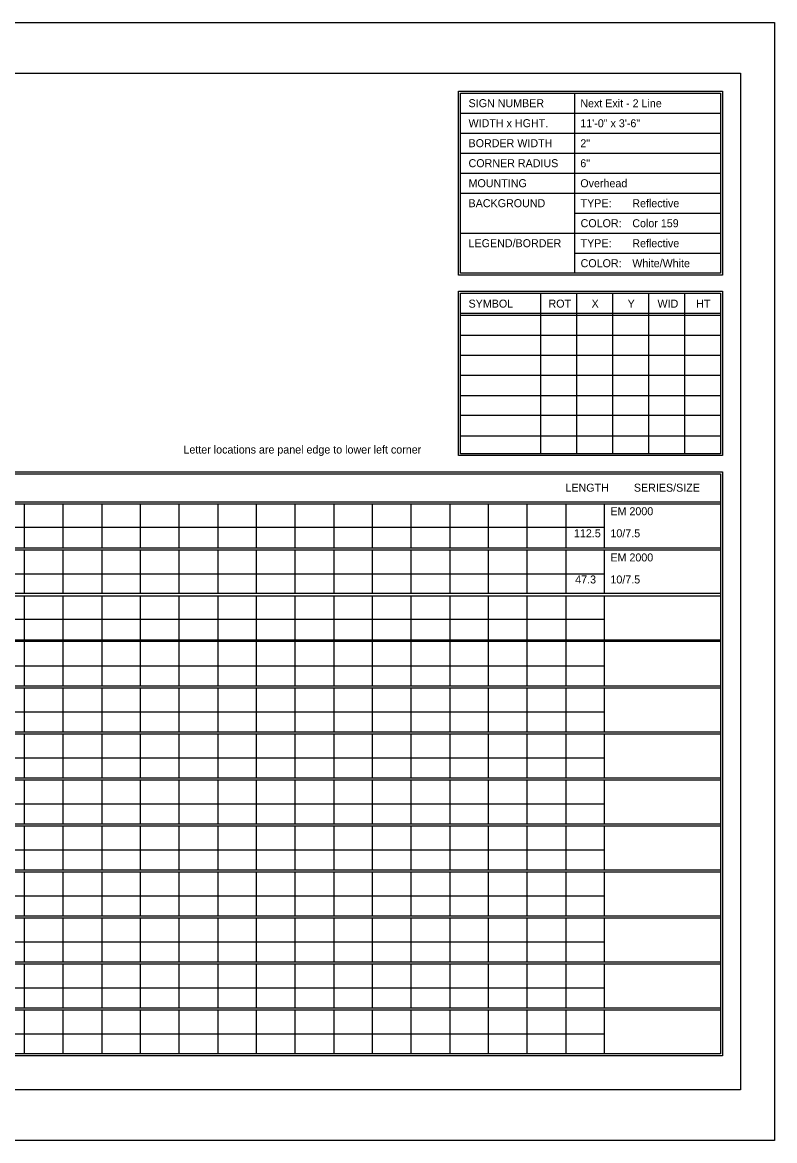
# Model space of a CAD drawing. Extents: x 1806251 to 1809821, y 414895 to 422886.
# Drawn here: x 1809679.34 to 1809684.89, y 415295.97 to 415304.23 of the extents above; entities that cross this region are included whole.
import ezdxf

# ---------------------------------------------------------------- set-up
doc = ezdxf.new("R2010")
doc.units = 0
doc.layers.add('GSSHT', color=7, linetype='Continuous')

msp = doc.modelspace()

# ---------------------------------------------------------------- linework, layer by layer
at = {"layer": 'GSSHT'}
for p, q in [((1809672.1349, 415304.2262), (1809684.8891, 415304.2262)), ((1809684.8891, 415304.2262), (1809684.8891, 415295.9725)), ((1809683.4126, 415303.7035), (1809683.4126, 415302.3747)), ((1809682.571, 415303.5559), (1809684.4905, 415303.5559)), ((1809682.571, 415303.4082), (1809684.4905, 415303.4082)), ((1809682.571, 415303.2606), (1809684.4905, 415303.2606)), ((1809682.571, 415303.1129), (1809684.4905, 415303.1129)), ((1809682.571, 415302.9653), (1809684.4905, 415302.9653)), ((1809683.4126, 415302.8176), (1809684.4905, 415302.8176)), ((1809682.571, 415302.67), (1809684.4905, 415302.67)), ((1809683.4126, 415302.5223), (1809684.4905, 415302.5223)), ((1809683.1616, 415302.227), (1809683.1616, 415301.0428)), ((1809683.4274, 415302.227), (1809683.4274, 415301.0428)), ((1809683.6931, 415302.227), (1809683.6931, 415301.0428)), ((1809683.9589, 415302.227), (1809683.9589, 415301.0428)), ((1809684.2247, 415302.227), (1809684.2247, 415301.0428)), ((1809682.571, 415302.0794), (1809684.4905, 415302.0794)), ((1809682.571, 415302.0646), (1809684.4905, 415302.0646)), ((1809682.571, 415301.9169), (1809684.4905, 415301.9169)), ((1809682.571, 415301.7693), (1809684.4905, 415301.7693)), ((1809682.571, 415301.6216), (1809684.4905, 415301.6216)), ((1809682.571, 415301.471), (1809684.4905, 415301.471)), ((1809682.571, 415301.3263), (1809684.4905, 415301.3263)), ((1809682.571, 415301.1757), (1809684.4905, 415301.1757)), ((1809672.7816, 415300.6885), (1809684.4905, 415300.6885)), ((1809672.7816, 415300.6737), (1809684.4905, 415300.6737)), ((1809679.3492, 415300.6737), (1809679.3492, 415300.3489)), ((1809679.6357, 415300.6737), (1809679.6357, 415300.3489)), ((1809679.9221, 415300.6737), (1809679.9221, 415300.3489)), ((1809680.2056, 415300.6737), (1809680.2056, 415300.3489)), ((1809680.492, 415300.6737), (1809680.492, 415300.3489)), ((1809680.7785, 415300.6737), (1809680.7785, 415300.3489)), ((1809681.062, 415300.6737), (1809681.062, 415300.3489)), ((1809681.3484, 415300.6737), (1809681.3484, 415300.3489)), ((1809681.6349, 415300.6737), (1809681.6349, 415300.3489)), ((1809681.9184, 415300.6737), (1809681.9184, 415300.3489)), ((1809682.2048, 415300.6737), (1809682.2048, 415300.3489)), ((1809682.4913, 415300.6737), (1809682.4913, 415300.3489)), ((1809682.7747, 415300.6737), (1809682.7747, 415300.3489)), ((1809683.0612, 415300.6737), (1809683.0612, 415300.3489)), ((1809683.3476, 415300.6737), (1809683.3476, 415300.3489)), ((1809683.6311, 415300.6737), (1809683.6311, 415300.3489)), ((1809672.7816, 415300.4995), (1809683.6311, 415300.4995)), ((1809672.7816, 415300.3489), (1809684.4905, 415300.3489)), ((1809672.7816, 415300.3341), (1809684.4905, 415300.3341)), ((1809679.3492, 415300.3341), (1809679.3492, 415300.0122)), ((1809679.6357, 415300.3341), (1809679.6357, 415300.0122)), ((1809679.9221, 415300.3341), (1809679.9221, 415300.0122)), ((1809680.2056, 415300.3341), (1809680.2056, 415300.0122)), ((1809680.492, 415300.3341), (1809680.492, 415300.0122)), ((1809680.7785, 415300.3341), (1809680.7785, 415300.0122)), ((1809681.062, 415300.3341), (1809681.062, 415300.0122)), ((1809681.3484, 415300.3341), (1809681.3484, 415300.0122)), ((1809681.6349, 415300.3341), (1809681.6349, 415300.0122)), ((1809681.9184, 415300.3341), (1809681.9184, 415300.0122)), ((1809682.2048, 415300.3341), (1809682.2048, 415300.0122)), ((1809682.4913, 415300.3341), (1809682.4913, 415300.0122)), ((1809682.7747, 415300.3341), (1809682.7747, 415300.0122)), ((1809683.0612, 415300.3341), (1809683.0612, 415300.0122)), ((1809683.3476, 415300.3341), (1809683.3476, 415300.0122)), ((1809683.6311, 415300.3341), (1809683.6311, 415300.0122)), ((1809672.7816, 415300.1569), (1809683.6311, 415300.1569)), ((1809672.7816, 415300.0122), (1809684.4905, 415300.0122)), ((1809672.7816, 415299.9945), (1809684.4905, 415299.9945)), ((1809679.3492, 415299.9945), (1809679.3492, 415299.6697)), ((1809679.6357, 415299.9945), (1809679.6357, 415299.6697)), ((1809679.9221, 415299.9945), (1809679.9221, 415299.6697)), ((1809680.2056, 415299.9945), (1809680.2056, 415299.6697)), ((1809680.492, 415299.9945), (1809680.492, 415299.6697)), ((1809680.7785, 415299.9945), (1809680.7785, 415299.6697)), ((1809681.062, 415299.9945), (1809681.062, 415299.6697)), ((1809681.3484, 415299.9945), (1809681.3484, 415299.6697)), ((1809681.6349, 415299.9945), (1809681.6349, 415299.6697)), ((1809681.9184, 415299.9945), (1809681.9184, 415299.6697)), ((1809682.2048, 415299.9945), (1809682.2048, 415299.6697)), ((1809682.4913, 415299.9945), (1809682.4913, 415299.6697)), ((1809682.7747, 415299.9945), (1809682.7747, 415299.6697)), ((1809683.0612, 415299.9945), (1809683.0612, 415299.6697)), ((1809683.3476, 415299.9945), (1809683.3476, 415299.6697)), ((1809683.6311, 415299.9945), (1809683.6311, 415299.6697)), ((1809672.7816, 415299.8203), (1809683.6311, 415299.8203)), ((1809672.7816, 415299.6697), (1809684.4905, 415299.6697)), ((1809672.7816, 415299.6579), (1809684.4905, 415299.6579)), ((1809679.3492, 415299.6579), (1809679.3492, 415299.3301)), ((1809679.6357, 415299.6579), (1809679.6357, 415299.3301)), ((1809679.9221, 415299.6579), (1809679.9221, 415299.3301)), ((1809680.2056, 415299.6579), (1809680.2056, 415299.3301)), ((1809680.492, 415299.6579), (1809680.492, 415299.3301)), ((1809680.7785, 415299.6579), (1809680.7785, 415299.3301)), ((1809681.062, 415299.6579), (1809681.062, 415299.3301)), ((1809681.3484, 415299.6579), (1809681.3484, 415299.3301)), ((1809681.6349, 415299.6579), (1809681.6349, 415299.3301)), ((1809681.9184, 415299.6579), (1809681.9184, 415299.3301)), ((1809682.2048, 415299.6579), (1809682.2048, 415299.3301)), ((1809682.4913, 415299.6579), (1809682.4913, 415299.3301)), ((1809682.7747, 415299.6579), (1809682.7747, 415299.3301)), ((1809683.0612, 415299.6579), (1809683.0612, 415299.3301)), ((1809683.3476, 415299.6579), (1809683.3476, 415299.3301)), ((1809683.6311, 415299.6579), (1809683.6311, 415299.3301)), ((1809672.7816, 415299.4777), (1809683.6311, 415299.4777)), ((1809672.7816, 415299.3301), (1809684.4905, 415299.3301)), ((1809672.7816, 415299.3153), (1809684.4905, 415299.3153)), ((1809679.3492, 415299.3153), (1809679.3492, 415298.9905)), ((1809679.6357, 415299.3153), (1809679.6357, 415298.9905)), ((1809679.9221, 415299.3153), (1809679.9221, 415298.9905)), ((1809680.2056, 415299.3153), (1809680.2056, 415298.9905)), ((1809680.492, 415299.3153), (1809680.492, 415298.9905)), ((1809680.7785, 415299.3153), (1809680.7785, 415298.9905)), ((1809681.062, 415299.3153), (1809681.062, 415298.9905)), ((1809681.3484, 415299.3153), (1809681.3484, 415298.9905)), ((1809681.6349, 415299.3153), (1809681.6349, 415298.9905)), ((1809681.9184, 415299.3153), (1809681.9184, 415298.9905)), ((1809682.2048, 415299.3153), (1809682.2048, 415298.9905)), ((1809682.4913, 415299.3153), (1809682.4913, 415298.9905)), ((1809682.7747, 415299.3153), (1809682.7747, 415298.9905)), ((1809683.0612, 415299.3153), (1809683.0612, 415298.9905)), ((1809683.3476, 415299.3153), (1809683.3476, 415298.9905)), ((1809683.6311, 415299.3153), (1809683.6311, 415298.9905)), ((1809672.7816, 415299.1381), (1809683.6311, 415299.1381)), ((1809672.7816, 415298.9905), (1809684.4905, 415298.9905)), ((1809672.7816, 415298.9757), (1809684.4905, 415298.9757)), ((1809679.3492, 415298.9757), (1809679.3492, 415298.6509)), ((1809679.6357, 415298.9757), (1809679.6357, 415298.6509)), ((1809679.9221, 415298.9757), (1809679.9221, 415298.6509)), ((1809680.2056, 415298.9757), (1809680.2056, 415298.6509)), ((1809680.492, 415298.9757), (1809680.492, 415298.6509)), ((1809680.7785, 415298.9757), (1809680.7785, 415298.6509)), ((1809681.062, 415298.9757), (1809681.062, 415298.6509)), ((1809681.3484, 415298.9757), (1809681.3484, 415298.6509)), ((1809681.6349, 415298.9757), (1809681.6349, 415298.6509)), ((1809681.9184, 415298.9757), (1809681.9184, 415298.6509)), ((1809682.2048, 415298.9757), (1809682.2048, 415298.6509)), ((1809682.4913, 415298.9757), (1809682.4913, 415298.6509)), ((1809682.7747, 415298.9757), (1809682.7747, 415298.6509)), ((1809683.0612, 415298.9757), (1809683.0612, 415298.6509)), ((1809683.3476, 415298.9757), (1809683.3476, 415298.6509)), ((1809683.6311, 415298.9757), (1809683.6311, 415298.6509)), ((1809672.7816, 415298.7985), (1809683.6311, 415298.7985)), ((1809672.7816, 415298.6509), (1809684.4905, 415298.6509)), ((1809672.7816, 415298.6361), (1809684.4905, 415298.6361)), ((1809679.3492, 415298.6361), (1809679.3492, 415298.3113)), ((1809679.6357, 415298.6361), (1809679.6357, 415298.3113)), ((1809679.9221, 415298.6361), (1809679.9221, 415298.3113)), ((1809680.2056, 415298.6361), (1809680.2056, 415298.3113)), ((1809680.492, 415298.6361), (1809680.492, 415298.3113)), ((1809680.7785, 415298.6361), (1809680.7785, 415298.3113)), ((1809681.062, 415298.6361), (1809681.062, 415298.3113)), ((1809681.3484, 415298.6361), (1809681.3484, 415298.3113)), ((1809681.6349, 415298.6361), (1809681.6349, 415298.3113)), ((1809681.9184, 415298.6361), (1809681.9184, 415298.3113)), ((1809682.2048, 415298.6361), (1809682.2048, 415298.3113)), ((1809682.4913, 415298.6361), (1809682.4913, 415298.3113)), ((1809682.7747, 415298.6361), (1809682.7747, 415298.3113)), ((1809683.0612, 415298.6361), (1809683.0612, 415298.3113)), ((1809683.3476, 415298.6361), (1809683.3476, 415298.3113)), ((1809683.6311, 415298.6361), (1809683.6311, 415298.3113)), ((1809672.7816, 415298.4589), (1809683.6311, 415298.4589)), ((1809672.7816, 415298.3113), (1809684.4905, 415298.3113)), ((1809672.7816, 415298.2965), (1809684.4905, 415298.2965)), ((1809679.3492, 415298.2965), (1809679.3492, 415297.9717)), ((1809679.6357, 415298.2965), (1809679.6357, 415297.9717)), ((1809679.9221, 415298.2965), (1809679.9221, 415297.9717)), ((1809680.2056, 415298.2965), (1809680.2056, 415297.9717)), ((1809680.492, 415298.2965), (1809680.492, 415297.9717)), ((1809680.7785, 415298.2965), (1809680.7785, 415297.9717)), ((1809681.062, 415298.2965), (1809681.062, 415297.9717)), ((1809681.3484, 415298.2965), (1809681.3484, 415297.9717)), ((1809681.6349, 415298.2965), (1809681.6349, 415297.9717)), ((1809681.9184, 415298.2965), (1809681.9184, 415297.9717)), ((1809682.2048, 415298.2965), (1809682.2048, 415297.9717)), ((1809682.4913, 415298.2965), (1809682.4913, 415297.9717)), ((1809682.7747, 415298.2965), (1809682.7747, 415297.9717)), ((1809683.0612, 415298.2965), (1809683.0612, 415297.9717)), ((1809683.3476, 415298.2965), (1809683.3476, 415297.9717)), ((1809683.6311, 415298.2965), (1809683.6311, 415297.9717)), ((1809672.7816, 415298.1193), (1809683.6311, 415298.1193)), ((1809672.7816, 415297.9717), (1809684.4905, 415297.9717)), ((1809672.7816, 415297.9569), (1809684.4905, 415297.9569)), ((1809679.3492, 415297.9569), (1809679.3492, 415297.6321)), ((1809679.6357, 415297.9569), (1809679.6357, 415297.6321)), ((1809679.9221, 415297.9569), (1809679.9221, 415297.6321)), ((1809680.2056, 415297.9569), (1809680.2056, 415297.6321)), ((1809680.492, 415297.9569), (1809680.492, 415297.6321)), ((1809680.7785, 415297.9569), (1809680.7785, 415297.6321)), ((1809681.062, 415297.9569), (1809681.062, 415297.6321)), ((1809681.3484, 415297.9569), (1809681.3484, 415297.6321)), ((1809681.6349, 415297.9569), (1809681.6349, 415297.6321)), ((1809681.9184, 415297.9569), (1809681.9184, 415297.6321)), ((1809682.2048, 415297.9569), (1809682.2048, 415297.6321)), ((1809682.4913, 415297.9569), (1809682.4913, 415297.6321)), ((1809682.7747, 415297.9569), (1809682.7747, 415297.6321)), ((1809683.0612, 415297.9569), (1809683.0612, 415297.6321)), ((1809683.3476, 415297.9569), (1809683.3476, 415297.6321)), ((1809683.6311, 415297.9569), (1809683.6311, 415297.6321)), ((1809672.7816, 415297.7797), (1809683.6311, 415297.7797)), ((1809672.7816, 415297.6321), (1809684.4905, 415297.6321)), ((1809672.7816, 415297.6173), (1809684.4905, 415297.6173)), ((1809679.3492, 415297.6173), (1809679.3492, 415297.2925)), ((1809679.6357, 415297.6173), (1809679.6357, 415297.2925)), ((1809679.9221, 415297.6173), (1809679.9221, 415297.2925)), ((1809680.2056, 415297.6173), (1809680.2056, 415297.2925)), ((1809680.492, 415297.6173), (1809680.492, 415297.2925)), ((1809680.7785, 415297.6173), (1809680.7785, 415297.2925)), ((1809681.062, 415297.6173), (1809681.062, 415297.2925)), ((1809681.3484, 415297.6173), (1809681.3484, 415297.2925)), ((1809681.6349, 415297.6173), (1809681.6349, 415297.2925)), ((1809681.9184, 415297.6173), (1809681.9184, 415297.2925)), ((1809682.2048, 415297.6173), (1809682.2048, 415297.2925)), ((1809682.4913, 415297.6173), (1809682.4913, 415297.2925)), ((1809682.7747, 415297.6173), (1809682.7747, 415297.2925)), ((1809683.0612, 415297.6173), (1809683.0612, 415297.2925)), ((1809683.3476, 415297.6173), (1809683.3476, 415297.2925)), ((1809683.6311, 415297.6173), (1809683.6311, 415297.2925)), ((1809672.7816, 415297.4401), (1809683.6311, 415297.4401)), ((1809672.7816, 415297.2925), (1809684.4905, 415297.2925)), ((1809672.7816, 415297.2777), (1809684.4905, 415297.2777)), ((1809679.3492, 415297.2777), (1809679.3492, 415296.9529)), ((1809679.6357, 415297.2777), (1809679.6357, 415296.9529)), ((1809679.9221, 415297.2777), (1809679.9221, 415296.9529)), ((1809680.2056, 415297.2777), (1809680.2056, 415296.9529)), ((1809680.492, 415297.2777), (1809680.492, 415296.9529)), ((1809680.7785, 415297.2777), (1809680.7785, 415296.9529)), ((1809681.062, 415297.2777), (1809681.062, 415296.9529)), ((1809681.3484, 415297.2777), (1809681.3484, 415296.9529)), ((1809681.6349, 415297.2777), (1809681.6349, 415296.9529)), ((1809681.9184, 415297.2777), (1809681.9184, 415296.9529)), ((1809682.2048, 415297.2777), (1809682.2048, 415296.9529)), ((1809682.4913, 415297.2777), (1809682.4913, 415296.9529)), ((1809682.7747, 415297.2777), (1809682.7747, 415296.9529)), ((1809683.0612, 415297.2777), (1809683.0612, 415296.9529)), ((1809683.3476, 415297.2777), (1809683.3476, 415296.9529)), ((1809683.6311, 415297.2777), (1809683.6311, 415296.9529)), ((1809672.7816, 415297.1005), (1809683.6311, 415297.1005)), ((1809672.7816, 415296.9529), (1809684.4905, 415296.9529)), ((1809672.7816, 415296.9381), (1809684.4905, 415296.9381)), ((1809679.3492, 415296.9381), (1809679.3492, 415296.6133)), ((1809679.6357, 415296.9381), (1809679.6357, 415296.6133)), ((1809679.9221, 415296.9381), (1809679.9221, 415296.6133)), ((1809680.2056, 415296.9381), (1809680.2056, 415296.6133)), ((1809680.492, 415296.9381), (1809680.492, 415296.6133)), ((1809680.7785, 415296.9381), (1809680.7785, 415296.6133)), ((1809681.062, 415296.9381), (1809681.062, 415296.6133)), ((1809681.3484, 415296.9381), (1809681.3484, 415296.6133)), ((1809681.6349, 415296.9381), (1809681.6349, 415296.6133)), ((1809681.9184, 415296.9381), (1809681.9184, 415296.6133)), ((1809682.2048, 415296.9381), (1809682.2048, 415296.6133)), ((1809682.4913, 415296.9381), (1809682.4913, 415296.6133)), ((1809682.7747, 415296.9381), (1809682.7747, 415296.6133)), ((1809683.0612, 415296.9381), (1809683.0612, 415296.6133)), ((1809683.3476, 415296.9381), (1809683.3476, 415296.6133)), ((1809683.6311, 415296.9381), (1809683.6311, 415296.6133)), ((1809672.7816, 415296.7609), (1809683.6311, 415296.7609)), ((1809684.8891, 415295.9725), (1809672.1349, 415295.9725))]:
    msp.add_line(p, q, dxfattribs=at)
for points in [[(1809672.634, 415303.8512), (1809684.6381, 415303.8512), (1809684.6381, 415296.3475), (1809672.634, 415296.3475)], [(1809682.5562, 415303.7183), (1809684.5052, 415303.7183), (1809684.5052, 415302.3599), (1809682.5562, 415302.3599)], [(1809682.571, 415303.7035), (1809684.4905, 415303.7035), (1809684.4905, 415302.3747), (1809682.571, 415302.3747)], [(1809682.5562, 415302.2418), (1809684.5052, 415302.2418), (1809684.5052, 415301.0281), (1809682.5562, 415301.0281)], [(1809682.571, 415302.227), (1809684.4905, 415302.227), (1809684.4905, 415301.0428), (1809682.571, 415301.0428)], [(1809672.7669, 415300.91), (1809684.5052, 415300.91), (1809684.5052, 415296.5985), (1809672.7669, 415296.5985)], [(1809672.7816, 415300.8952), (1809684.4905, 415300.8952), (1809684.4905, 415296.6133), (1809672.7816, 415296.6133)]]:
    msp.add_lwpolyline(points, close=True, dxfattribs=at)

# ---------------------------------------------------------------- texts
for s, height, p in [('SIGN NUMBER', 0.059055, (1809682.63, 415303.6002)), ('Next Exit - 2 Line', 0.059025, (1809683.4549, 415303.5994)), ('WIDTH x HGHT.', 0.059055, (1809682.63, 415303.4525)), ('11\'-0" x 3\'-6"', 0.059025, (1809683.4549, 415303.4519)), ('BORDER WIDTH', 0.059055, (1809682.63, 415303.3049)), ('2"', 0.05903, (1809683.4549, 415303.3043)), ('CORNER RADIUS', 0.059055, (1809682.63, 415303.1572)), ('6"', 0.05903, (1809683.4549, 415303.1568)), ('MOUNTING', 0.05906, (1809682.63, 415303.0096)), ('Overhead', 0.05903, (1809683.4549, 415303.0092)), ('BACKGROUND', 0.05906, (1809682.63, 415302.8619)), ('TYPE:', 0.05906, (1809683.4569, 415302.8619)), ('Reflective', 0.05903, (1809683.8386, 415302.8616)), ('COLOR:', 0.05906, (1809683.4569, 415302.7143)), ('Color 159', 0.05903, (1809683.8386, 415302.7141)), ('LEGEND/BORDER', 0.059055, (1809682.63, 415302.5666)), ('TYPE:', 0.05906, (1809683.4569, 415302.5666)), ('Reflective', 0.05903, (1809683.8386, 415302.5665)), ('COLOR:', 0.05906, (1809683.4569, 415302.419)), ('White/White', 0.059025, (1809683.8386, 415302.4189)), ('SYMBOL', 0.05906, (1809682.63, 415302.1207)), ('ROT', 0.05906, (1809683.22, 415302.1207)), ('X', 0.0591, (1809683.538, 415302.1207)), ('Y', 0.0591, (1809683.8041, 415302.1207)), ('WID', 0.05906, (1809684.0246, 415302.1207)), ('HT', 0.05906, (1809684.3102, 415302.1207)), ('Letter locations are panel edge to lower left corner', 0.059025, (1809680.5257, 415301.0437)), ('LENGTH', 0.05906, (1809683.345, 415300.7623)), ('SERIES/SIZE', 0.059061, (1809683.8502, 415300.7623)), ('EM 2000', 0.05903, (1809683.6771, 415300.5883)), ('112.5', 0.05903, (1809683.4082, 415300.4256)), ('10/7.5', 0.05903, (1809683.6771, 415300.4256)), ('EM 2000', 0.05903, (1809683.6771, 415300.2475)), ('47.3', 0.05903, (1809683.4172, 415300.0849)), ('10/7.5', 0.05903, (1809683.6771, 415300.0849))]:
    msp.add_text(s, height=height, dxfattribs=at).set_placement(p)

doc.saveas('drawing.dxf')
